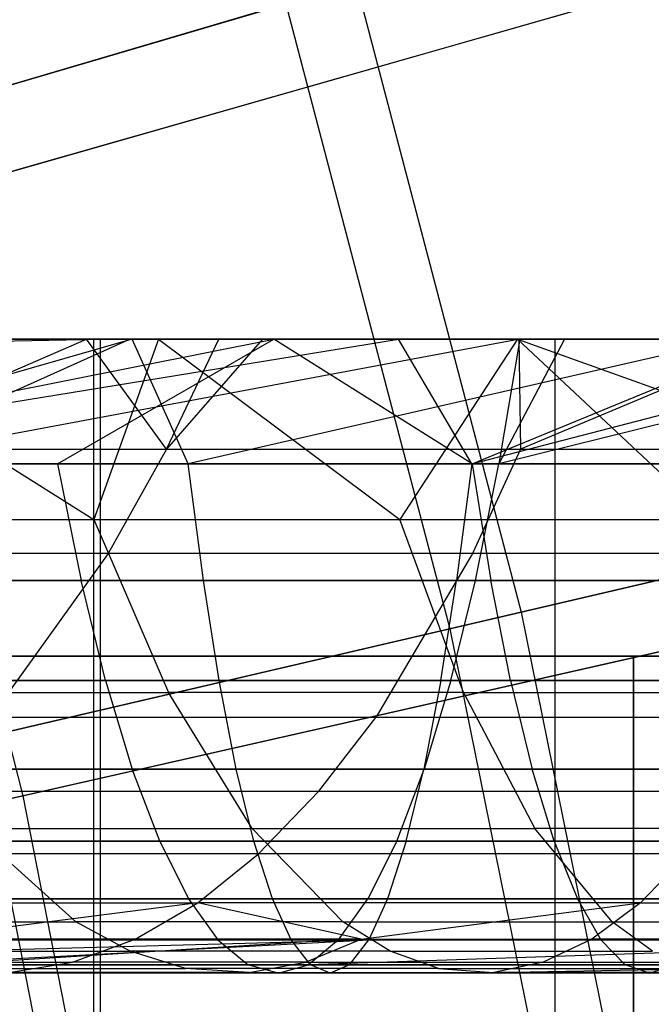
# Model space of a CAD drawing. Extents: x 0.1 to 12.1, y -6 to 6.
# Tile 293 of 334: x 9.4 to 9.6, y 0.7 to 1. Entities that reach past the tile are written whole.
import ezdxf

# ---------------------------------------------------------------- set-up
doc = ezdxf.new("R2010")
doc.units = 0
doc.header["$LTSCALE"] = 2.54
doc.layers.get('0').update_dxf_attribs({"linetype": 'CONTINUOUS'})

# ---------------------------------------------------------------- blocks, each defined once
blk = doc.blocks.new('DROPS_COLOR_B-11195_STL')
at = {"color": 0}
for p, q in [((9.26614, 0.94141, 12.35067), (9.50781, 1.01237, 12.14337)), ((9.26614, 0.94141, 12.35067), (9.50781, 1.01237, 12.14337)), ((9.50781, 1.01237, 12.14337), (9.55998, 0.81388, 12.14337)), ((9.50781, 1.01237, 12.14337), (9.55998, 0.81388, 12.14337)), ((9.48567, 1.00587, 3.2233), (9.24298, 0.93461, 3.01731)), ((9.48567, 1.00587, 3.2233), (9.24298, 0.93461, 3.01731)), ((9.48567, 1.00587, 3.2233), (9.5375, 0.80866, 3.2233)), ((9.48567, 1.00587, 3.2233), (9.5375, 0.80866, 3.2233)), ((9.42712, 0.89999, 61.90954), (9.06, 0.89999, 62.13956)), ((9.42712, 0.89999, 61.90954), (9.06, 0.89999, 62.13956)), ((9.06307, 0.89385, 51.74903), (9.42712, 0.89999, 51.97727)), ((9.06307, 0.89385, 51.74903), (9.42712, 0.89999, 51.97727)), ((9.42712, 0.89999, 51.97727), (9.06792, 0.89999, 51.75183)), ((9.42712, 0.89999, 51.97727), (9.06792, 0.89999, 51.75183)), ((9.43714, 0.89999, 58.2006), (9.24748, 0.89999, 58.17598)), ((9.43714, 0.89999, 58.2006), (9.24748, 0.89999, 58.17598)), ((9.42501, 0.9, 46.09711), (9.26216, 0.9, 46.33166)), ((9.26216, 0.9, 41.53744), (9.42501, 0.9, 41.77199)), ((9.26216, 0.9, 41.53744), (9.42501, 0.9, 41.77199)), ((9.42501, 0.9, 46.09711), (9.26216, 0.9, 46.33166)), ((9.27887, 0.86071, 57.31462), (9.52126, 0.89999, 57.30996)), ((9.27887, 0.86071, 57.31462), (9.52126, 0.89999, 57.30996)), ((9.28383, 0.86071, 56.316), (9.48181, 0.89999, 56.39084)), ((9.28383, 0.86071, 56.316), (9.48181, 0.89999, 56.39084)), ((9.43714, 0.89999, 58.2006), (9.29959, 0.86071, 58.14449)), ((9.43714, 0.89999, 58.2006), (9.29959, 0.86071, 58.14449)), ((9.48181, 0.89999, 56.39084), (9.32542, 0.89999, 56.36365)), ((9.48181, 0.89999, 56.39084), (9.32542, 0.89999, 56.36365)), ((9.44541, 0.89999, 54.54042), (9.33444, 0.89999, 54.5027)), ((9.33444, 0.89999, 54.5027), (9.42497, 0.8431, 54.47266)), ((9.33444, 0.89999, 54.5027), (9.42497, 0.8431, 54.47266)), ((9.44541, 0.89999, 54.54042), (9.33444, 0.89999, 54.5027)), ((9.34227, 0.86529, 53.54317), (9.42262, 0.89999, 53.55577)), ((9.34227, 0.86529, 53.54317), (9.42262, 0.89999, 53.55577)), ((9.34657, 0.89999, 57.28643), (9.52126, 0.89999, 57.30996)), ((9.34657, 0.89999, 57.28643), (9.52126, 0.89999, 57.30996)), ((9.55954, 0.89999, 55.49737), (9.34853, 0.86071, 55.49286)), ((9.55954, 0.89999, 55.49737), (9.34853, 0.86071, 55.49286)), ((9.43648, 0.89999, 55.47349), (9.34853, 0.86071, 55.49286)), ((9.43648, 0.89999, 55.47349), (9.34853, 0.86071, 55.49286)), ((9.34884, 0.89999, 53.50657), (9.42262, 0.89999, 53.55577)), ((9.34884, 0.89999, 53.50657), (9.42262, 0.89999, 53.55577)), ((9.35765, 0.89999, 55.45543), (9.43648, 0.89999, 55.47349)), ((9.35765, 0.89999, 55.45543), (9.43648, 0.89999, 55.47349)), ((9.41353, 0.86071, 56.34067), (9.48181, 0.89999, 56.39084)), ((9.41353, 0.86071, 56.34067), (9.48181, 0.89999, 56.39084)), ((9.42262, 0.89999, 53.55577), (9.46448, 0.89999, 53.58045)), ((9.44794, 0.86529, 53.60975), (9.42262, 0.89999, 53.55577)), ((9.44794, 0.86529, 53.60975), (9.42262, 0.89999, 53.55577)), ((9.42262, 0.89999, 53.55577), (9.46448, 0.89999, 53.58045)), ((9.44541, 0.89999, 54.54042), (9.42497, 0.8431, 54.47266)), ((9.44541, 0.89999, 54.54042), (9.42497, 0.8431, 54.47266)), ((9.42501, -0.9, 46.09711), (9.42501, 0.9, 46.09711)), ((9.57072, 0.9, 45.85155), (9.42501, 0.9, 46.09711)), ((9.42501, -0.9, 46.09711), (9.42501, 0.9, 46.09711)), ((9.42501, -0.9, 41.77199), (9.42501, 0.9, 41.77199)), ((9.42501, 0.9, 41.77199), (9.57072, 0.9, 42.01755)), ((9.42501, -0.9, 41.77199), (9.42501, 0.9, 41.77199)), ((9.42501, 0.9, 41.77199), (9.57072, 0.9, 42.01755)), ((9.57072, 0.9, 45.85155), (9.42501, 0.9, 46.09711)), ((9.77669, 0.89999, 52.23318), (9.42712, 0.89999, 51.97727)), ((9.42712, -0.90001, 51.97727), (9.42712, 0.89999, 51.97727)), ((9.42712, -0.90001, 51.97727), (9.42712, 0.89999, 51.97727)), ((9.77669, 0.89999, 52.23318), (9.42712, 0.89999, 51.97727)), ((9.42712, -0.90001, 61.90954), (9.42712, 0.89999, 61.90954)), ((9.77669, 0.89999, 61.65363), (9.42712, 0.89999, 61.90954)), ((9.42712, -0.90001, 61.90954), (9.42712, 0.89999, 61.90954)), ((9.77669, 0.89999, 61.65363), (9.42712, 0.89999, 61.90954)), ((9.43648, 0.89999, 55.47349), (9.55954, 0.89999, 55.49737)), ((9.43648, 0.89999, 55.47349), (9.55954, 0.89999, 55.49737)), ((9.62704, 0.89999, 58.21883), (9.43714, 0.89999, 58.2006)), ((9.62704, 0.89999, 58.21883), (9.43714, 0.89999, 58.2006)), ((9.45482, 0.86071, 58.16381), (9.43714, 0.89999, 58.2006)), ((9.45482, 0.86071, 58.16381), (9.43714, 0.89999, 58.2006)), ((9.55881, 0.89999, 54.57222), (9.44541, 0.89999, 54.54042)), ((9.44541, 0.89999, 54.54042), (9.52168, 0.8431, 54.50209)), ((9.44541, 0.89999, 54.54042), (9.52168, 0.8431, 54.50209)), ((9.55881, 0.89999, 54.57222), (9.44541, 0.89999, 54.54042)), ((9.44794, 0.86529, 53.60975), (9.46448, 0.89999, 53.58045)), ((9.47831, 0.89999, 53.58812), (9.44794, 0.86529, 53.60975)), ((9.47831, 0.89999, 53.58812), (9.44794, 0.86529, 53.60975)), ((9.44794, 0.86529, 53.60975), (9.46448, 0.89999, 53.58045)), ((9.62704, 0.89999, 58.21883), (9.45482, 0.86071, 58.16381)), ((9.62704, 0.89999, 58.21883), (9.45482, 0.86071, 58.16381)), ((9.46448, 0.89999, 53.58045), (9.47831, 0.89999, 53.58812)), ((9.46448, 0.89999, 53.58045), (9.47831, 0.89999, 53.58812)), ((9.47831, 0.89999, 53.58812), (9.55924, 0.89999, 53.62865)), ((9.47831, 0.89999, 53.58812), (9.55924, 0.89999, 53.62865)), ((9.63987, 0.89999, 56.41184), (9.48181, 0.89999, 56.39084)), ((9.54447, 0.86071, 56.36105), (9.48181, 0.89999, 56.39084)), ((9.63987, 0.89999, 56.41184), (9.48181, 0.89999, 56.39084)), ((9.54447, 0.86071, 56.36105), (9.48181, 0.89999, 56.39084)), ((9.52126, 0.89999, 57.30996), (9.69619, 0.89999, 57.32708)), ((9.54438, 0.86071, 57.35135), (9.52126, 0.89999, 57.30996)), ((9.54438, 0.86071, 57.35135), (9.52126, 0.89999, 57.30996)), ((9.52126, 0.89999, 57.30996), (9.69619, 0.89999, 57.32708)), ((9.55881, 0.89999, 54.57222), (9.52168, 0.8431, 54.50209)), ((9.55881, 0.89999, 54.57222), (9.52168, 0.8431, 54.50209)), ((9.54438, 0.86071, 57.35135), (9.69619, 0.89999, 57.32708)), ((9.54438, 0.86071, 57.35135), (9.69619, 0.89999, 57.32708)), ((9.54447, 0.86071, 56.36105), (9.63987, 0.89999, 56.41184)), ((9.54447, 0.86071, 56.36105), (9.63987, 0.89999, 56.41184)), ((9.71228, 0.89999, 55.51985), (9.55297, 0.86071, 55.53533)), ((9.57368, 0.89999, 55.49979), (9.55297, 0.86071, 55.53533)), ((9.71228, 0.89999, 55.51985), (9.55297, 0.86071, 55.53533)), ((9.57368, 0.89999, 55.49979), (9.55297, 0.86071, 55.53533)), ((9.55954, 0.89999, 55.49737), (9.55297, 0.86071, 55.53533)), ((9.55954, 0.89999, 55.49737), (9.55297, 0.86071, 55.53533)), ((9.67458, 0.89999, 54.59794), (9.55881, 0.89999, 54.57222)), ((9.55881, 0.89999, 54.57222), (9.6197, 0.8431, 54.52684)), ((9.55881, 0.89999, 54.57222), (9.6197, 0.8431, 54.52684)), ((9.55881, 0.89999, 54.57222), (9.7184, 0.8431, 54.54676)), ((9.67458, 0.89999, 54.59794), (9.55881, 0.89999, 54.57222)), ((9.55881, 0.89999, 54.57222), (9.7184, 0.8431, 54.54676)), ((9.55924, 0.89999, 53.62865), (9.6422, 0.89999, 53.66301)), ((9.55924, 0.89999, 53.62865), (9.6422, 0.89999, 53.66301)), ((9.55924, 0.89999, 53.62865), (9.55982, 0.86529, 53.66579)), ((9.55924, 0.89999, 53.62865), (9.55982, 0.86529, 53.66579)), ((9.55954, 0.89999, 55.49737), (9.57368, 0.89999, 55.49979)), ((9.55954, 0.89999, 55.49737), (9.57368, 0.89999, 55.49979)), ((9.6422, 0.89999, 53.66301), (9.55982, 0.86529, 53.66579)), ((9.6422, 0.89999, 53.66301), (9.55982, 0.86529, 53.66579)), ((9.57072, -0.9, 45.85155), (9.57072, 0.9, 45.85155)), ((9.69853, 0.9, 45.59621), (9.57072, 0.9, 45.85155)), ((9.57072, -0.9, 45.85155), (9.57072, 0.9, 45.85155)), ((9.57072, -0.9, 42.01755), (9.57072, 0.9, 42.01755)), ((9.57072, 0.9, 42.01755), (9.69853, 0.9, 42.27289)), ((9.57072, -0.9, 42.01755), (9.57072, 0.9, 42.01755)), ((9.57072, 0.9, 42.01755), (9.69853, 0.9, 42.27289)), ((9.69853, 0.9, 45.59621), (9.57072, 0.9, 45.85155)), ((9.57368, 0.89999, 55.49979), (9.71228, 0.89999, 55.51985)), ((9.57368, 0.89999, 55.49979), (9.71228, 0.89999, 55.51985)), ((9.55998, 0.81388, 12.14337), (9.79376, 0.86825, 11.92247)), ((9.55998, 0.81388, 12.14337), (9.79376, 0.86825, 11.92247)), ((9.34227, 0.86529, 53.54317), (9.44794, 0.86529, 53.60975)), ((9.34227, 0.86529, 53.54317), (9.44794, 0.86529, 53.60975)), ((9.44794, 0.86529, 53.60975), (9.42947, 0.83241, 53.64247)), ((9.44794, 0.86529, 53.60975), (9.42947, 0.83241, 53.64247)), ((9.44794, 0.86529, 53.60975), (9.55982, 0.86529, 53.66579)), ((9.44794, 0.86529, 53.60975), (9.55982, 0.86529, 53.66579)), ((9.55982, 0.86529, 53.66579), (9.54461, 0.83241, 53.70015)), ((9.55982, 0.86529, 53.66579), (9.54461, 0.83241, 53.70015)), ((9.55982, 0.86529, 53.66579), (9.67673, 0.86529, 53.71082)), ((9.55982, 0.86529, 53.66579), (9.67673, 0.86529, 53.71082)), ((9.7724, 0.86328, 3.44296), (9.5375, 0.80866, 3.2233)), ((9.7724, 0.86328, 3.44296), (9.5375, 0.80866, 3.2233)), ((9.27887, 0.86071, 57.31462), (9.54438, 0.86071, 57.35135)), ((9.27887, 0.86071, 57.31462), (9.54438, 0.86071, 57.35135)), ((9.41353, 0.86071, 56.34067), (9.28383, 0.86071, 56.316)), ((9.41353, 0.86071, 56.34067), (9.28383, 0.86071, 56.316)), ((9.45482, 0.86071, 58.16381), (9.29959, 0.86071, 58.14449)), ((9.45482, 0.86071, 58.16381), (9.29959, 0.86071, 58.14449)), ((9.55297, 0.86071, 55.53533), (9.34853, 0.86071, 55.49286)), ((9.55297, 0.86071, 55.53533), (9.34853, 0.86071, 55.49286)), ((9.54447, 0.86071, 56.36105), (9.41353, 0.86071, 56.34067)), ((9.41353, 0.86071, 56.34067), (9.42096, 0.82386, 56.29773)), ((9.54447, 0.86071, 56.36105), (9.41353, 0.86071, 56.34067)), ((9.41353, 0.86071, 56.34067), (9.42096, 0.82386, 56.29773)), ((9.73131, 0.86071, 58.18754), (9.45482, 0.86071, 58.16381)), ((9.73131, 0.86071, 58.18754), (9.45482, 0.86071, 58.16381)), ((9.4596, 0.82386, 58.12048), (9.45482, 0.86071, 58.16381)), ((9.4596, 0.82386, 58.12048), (9.45482, 0.86071, 58.16381)), ((9.54438, 0.86071, 57.35135), (9.5396, 0.82386, 57.39468)), ((9.54438, 0.86071, 57.35135), (9.5396, 0.82386, 57.39468)), ((9.54438, 0.86071, 57.35135), (9.78128, 0.86071, 57.37169)), ((9.54438, 0.86071, 57.35135), (9.78128, 0.86071, 57.37169)), ((9.67603, 0.86071, 56.37701), (9.54447, 0.86071, 56.36105)), ((9.54447, 0.86071, 56.36105), (9.55045, 0.82386, 56.31788)), ((9.67603, 0.86071, 56.37701), (9.54447, 0.86071, 56.36105)), ((9.54447, 0.86071, 56.36105), (9.55045, 0.82386, 56.31788)), ((9.54553, 0.82386, 55.57828), (9.55297, 0.86071, 55.53533)), ((9.54553, 0.82386, 55.57828), (9.55297, 0.86071, 55.53533)), ((9.55297, 0.86071, 55.53533), (9.76058, 0.86071, 55.56406)), ((9.55297, 0.86071, 55.53533), (9.76058, 0.86071, 55.56406)), ((9.32917, 0.8431, 54.4384), (9.42497, 0.8431, 54.47266)), ((9.32917, 0.8431, 54.4384), (9.42497, 0.8431, 54.47266)), ((9.42497, 0.8431, 54.47266), (9.44858, 0.7885, 54.40121)), ((9.42497, 0.8431, 54.47266), (9.44858, 0.7885, 54.40121)), ((9.42497, 0.8431, 54.47266), (9.52168, 0.8431, 54.50209)), ((9.42497, 0.8431, 54.47266), (9.52168, 0.8431, 54.50209)), ((9.54181, 0.7885, 54.42958), (9.52168, 0.8431, 54.50209)), ((9.52168, 0.8431, 54.50209), (9.6197, 0.8431, 54.52684)), ((9.54181, 0.7885, 54.42958), (9.52168, 0.8431, 54.50209)), ((9.52168, 0.8431, 54.50209), (9.6197, 0.8431, 54.52684)), ((9.42947, 0.83241, 53.64247), (9.3207, 0.83241, 53.57396)), ((9.42947, 0.83241, 53.64247), (9.3207, 0.83241, 53.57396)), ((9.42947, 0.83241, 53.64247), (9.39237, 0.78067, 53.7082)), ((9.42947, 0.83241, 53.64247), (9.39237, 0.78067, 53.7082)), ((9.54461, 0.83241, 53.70015), (9.42947, 0.83241, 53.64247)), ((9.54461, 0.83241, 53.70015), (9.42947, 0.83241, 53.64247)), ((9.54461, 0.83241, 53.70015), (9.51407, 0.78067, 53.76917)), ((9.54461, 0.83241, 53.70015), (9.51407, 0.78067, 53.76917)), ((9.66494, 0.83241, 53.7465), (9.54461, 0.83241, 53.70015)), ((9.66494, 0.83241, 53.7465), (9.54461, 0.83241, 53.70015)), ((9.5396, 0.82386, 57.39468), (9.27172, 0.82386, 57.35762)), ((9.5396, 0.82386, 57.39468), (9.27172, 0.82386, 57.35762)), ((9.29271, 0.82386, 56.27332), (9.42096, 0.82386, 56.29773)), ((9.29271, 0.82386, 56.27332), (9.42096, 0.82386, 56.29773)), ((9.4596, 0.82386, 58.12048), (9.30555, 0.82386, 58.10131)), ((9.4596, 0.82386, 58.12048), (9.30555, 0.82386, 58.10131)), ((9.33821, 0.82386, 55.53521), (9.54553, 0.82386, 55.57828)), ((9.33821, 0.82386, 55.53521), (9.54553, 0.82386, 55.57828)), ((9.42871, 0.79227, 56.25301), (9.42096, 0.82386, 56.29773)), ((9.42096, 0.82386, 56.29773), (9.55045, 0.82386, 56.31788)), ((9.42871, 0.79227, 56.25301), (9.42096, 0.82386, 56.29773)), ((9.42096, 0.82386, 56.29773), (9.55045, 0.82386, 56.31788)), ((9.73397, 0.82386, 58.14402), (9.4596, 0.82386, 58.12048)), ((9.73397, 0.82386, 58.14402), (9.4596, 0.82386, 58.12048)), ((9.46457, 0.79227, 58.07537), (9.4596, 0.82386, 58.12048)), ((9.46457, 0.79227, 58.07537), (9.4596, 0.82386, 58.12048)), ((9.53463, 0.79227, 57.43979), (9.5396, 0.82386, 57.39468)), ((9.53463, 0.79227, 57.43979), (9.5396, 0.82386, 57.39468)), ((9.53779, 0.79227, 55.623), (9.54553, 0.82386, 55.57828)), ((9.53779, 0.79227, 55.623), (9.54553, 0.82386, 55.57828)), ((9.77861, 0.82386, 57.41519), (9.5396, 0.82386, 57.39468)), ((9.77861, 0.82386, 57.41519), (9.5396, 0.82386, 57.39468)), ((9.54553, 0.82386, 55.57828), (9.75607, 0.82386, 55.60742)), ((9.54553, 0.82386, 55.57828), (9.75607, 0.82386, 55.60742)), ((9.55667, 0.79227, 56.27292), (9.55045, 0.82386, 56.31788)), ((9.55045, 0.82386, 56.31788), (9.68054, 0.82386, 56.33365)), ((9.55667, 0.79227, 56.27292), (9.55045, 0.82386, 56.31788)), ((9.55045, 0.82386, 56.31788), (9.68054, 0.82386, 56.33365)), ((9.31466, 0.75684, 12.35067), (9.55998, 0.81388, 12.14337)), ((9.31466, 0.75684, 12.35067), (9.55998, 0.81388, 12.14337)), ((9.55998, 0.81388, 12.14337), (9.60073, 0.61275, 12.14337)), ((9.55998, 0.81388, 12.14337), (9.60073, 0.61275, 12.14337)), ((9.5375, 0.80866, 3.2233), (9.29114, 0.75137, 3.01731)), ((9.5375, 0.80866, 3.2233), (9.29114, 0.75137, 3.01731)), ((9.5375, 0.80866, 3.2233), (9.578, 0.60881, 3.2233)), ((9.5375, 0.80866, 3.2233), (9.578, 0.60881, 3.2233)), ((9.59553, 0.8, 35.47242), (9.27394, 0.8, 35.76711)), ((9.27394, 0.8, 18.10666), (9.59553, 0.8, 18.40135)), ((9.59553, 0.8, 35.47242), (9.27394, 0.8, 35.76711)), ((9.27394, 0.8, 18.10666), (9.59553, 0.8, 18.40135)), ((9.59553, 0, 35.47242), (9.59553, 0.8, 35.47242)), ((9.89022, 0.8, 35.15082), (9.59553, 0.8, 35.47242)), ((9.59553, 0, 35.47242), (9.59553, 0.8, 35.47242)), ((9.59553, 0.8, 18.40135), (9.59553, 0, 18.40135)), ((9.59553, 0.8, 18.40135), (9.89022, 0.8, 18.72294)), ((9.59553, 0.8, 18.40135), (9.59553, 0, 18.40135)), ((9.89022, 0.8, 35.15082), (9.59553, 0.8, 35.47242)), ((9.59553, 0.8, 18.40135), (9.89022, 0.8, 18.72294)), ((9.26429, 0.79227, 57.40239), (9.53463, 0.79227, 57.43979)), ((9.26429, 0.79227, 57.40239), (9.53463, 0.79227, 57.43979)), ((9.42871, 0.79227, 56.25301), (9.30196, 0.79227, 56.22889)), ((9.42871, 0.79227, 56.25301), (9.30196, 0.79227, 56.22889)), ((9.46457, 0.79227, 58.07537), (9.31175, 0.79227, 58.05635)), ((9.46457, 0.79227, 58.07537), (9.31175, 0.79227, 58.05635)), ((9.53779, 0.79227, 55.623), (9.32747, 0.79227, 55.5793)), ((9.53779, 0.79227, 55.623), (9.32747, 0.79227, 55.5793)), ((9.55667, 0.79227, 56.27292), (9.42871, 0.79227, 56.25301)), ((9.42871, 0.79227, 56.25301), (9.43714, 0.76431, 56.20429)), ((9.55667, 0.79227, 56.27292), (9.42871, 0.79227, 56.25301)), ((9.42871, 0.79227, 56.25301), (9.43714, 0.76431, 56.20429)), ((9.73674, 0.79227, 58.09872), (9.46457, 0.79227, 58.07537)), ((9.73674, 0.79227, 58.09872), (9.46457, 0.79227, 58.07537)), ((9.46999, 0.76431, 58.02621), (9.46457, 0.79227, 58.07537)), ((9.46999, 0.76431, 58.02621), (9.46457, 0.79227, 58.07537)), ((9.53463, 0.79227, 57.43979), (9.52921, 0.76431, 57.48895)), ((9.53463, 0.79227, 57.43979), (9.52921, 0.76431, 57.48895)), ((9.53779, 0.79227, 55.623), (9.52935, 0.76431, 55.67172)), ((9.53779, 0.79227, 55.623), (9.52935, 0.76431, 55.67172)), ((9.53463, 0.79227, 57.43979), (9.77584, 0.79227, 57.46049)), ((9.53463, 0.79227, 57.43979), (9.77584, 0.79227, 57.46049)), ((9.75137, 0.79227, 55.65256), (9.53779, 0.79227, 55.623)), ((9.75137, 0.79227, 55.65256), (9.53779, 0.79227, 55.623)), ((9.68523, 0.79227, 56.28852), (9.55667, 0.79227, 56.27292)), ((9.55667, 0.79227, 56.27292), (9.56345, 0.76431, 56.22394)), ((9.68523, 0.79227, 56.28852), (9.55667, 0.79227, 56.27292)), ((9.55667, 0.79227, 56.27292), (9.56345, 0.76431, 56.22394)), ((9.35623, 0.7885, 54.36818), (9.44858, 0.7885, 54.40121)), ((9.35623, 0.7885, 54.36818), (9.44858, 0.7885, 54.40121)), ((9.47498, 0.74562, 54.32132), (9.44858, 0.7885, 54.40121)), ((9.54181, 0.7885, 54.42958), (9.44858, 0.7885, 54.40121)), ((9.47498, 0.74562, 54.32132), (9.44858, 0.7885, 54.40121)), ((9.54181, 0.7885, 54.42958), (9.44858, 0.7885, 54.40121)), ((9.54181, 0.7885, 54.42958), (9.56432, 0.74562, 54.3485)), ((9.54181, 0.7885, 54.42958), (9.56432, 0.74562, 54.3485)), ((9.54181, 0.7885, 54.42958), (9.63629, 0.7885, 54.45344)), ((9.54181, 0.7885, 54.42958), (9.63629, 0.7885, 54.45344)), ((9.51407, 0.78067, 53.76917), (9.39237, 0.78067, 53.7082)), ((9.51407, 0.78067, 53.76917), (9.39237, 0.78067, 53.7082)), ((9.4961, 0.75739, 53.80978), (9.51407, 0.78067, 53.76917)), ((9.4961, 0.75739, 53.80978), (9.51407, 0.78067, 53.76917)), ((9.64126, 0.78067, 53.81816), (9.51407, 0.78067, 53.76917)), ((9.64126, 0.78067, 53.81816), (9.51407, 0.78067, 53.76917)), ((9.52921, 0.76431, 57.48895), (9.25618, 0.76431, 57.45117)), ((9.52921, 0.76431, 57.48895), (9.25618, 0.76431, 57.45117)), ((9.31204, 0.76431, 56.18049), (9.43714, 0.76431, 56.20429)), ((9.31204, 0.76431, 56.18049), (9.43714, 0.76431, 56.20429)), ((9.31576, 0.76431, 55.62734), (9.52935, 0.76431, 55.67172)), ((9.31576, 0.76431, 55.62734), (9.52935, 0.76431, 55.67172)), ((9.46999, 0.76431, 58.02621), (9.31852, 0.76431, 58.00737)), ((9.46999, 0.76431, 58.02621), (9.31852, 0.76431, 58.00737)), ((9.44579, 0.74161, 56.15433), (9.43714, 0.76431, 56.20429)), ((9.43714, 0.76431, 56.20429), (9.56345, 0.76431, 56.22394)), ((9.44579, 0.74161, 56.15433), (9.43714, 0.76431, 56.20429)), ((9.43714, 0.76431, 56.20429), (9.56345, 0.76431, 56.22394)), ((9.73977, 0.76431, 58.04937), (9.46999, 0.76431, 58.02621)), ((9.73977, 0.76431, 58.04937), (9.46999, 0.76431, 58.02621)), ((9.47554, 0.74161, 57.97582), (9.46999, 0.76431, 58.02621)), ((9.47554, 0.74161, 57.97582), (9.46999, 0.76431, 58.02621)), ((9.5207, 0.74161, 55.72167), (9.52935, 0.76431, 55.67172)), ((9.5207, 0.74161, 55.72167), (9.52935, 0.76431, 55.67172)), ((9.52366, 0.74161, 57.53934), (9.52921, 0.76431, 57.48895)), ((9.52366, 0.74161, 57.53934), (9.52921, 0.76431, 57.48895)), ((9.77281, 0.76431, 57.50985), (9.52921, 0.76431, 57.48895)), ((9.77281, 0.76431, 57.50985), (9.52921, 0.76431, 57.48895)), ((9.52935, 0.76431, 55.67172), (9.74626, 0.76431, 55.70174)), ((9.52935, 0.76431, 55.67172), (9.74626, 0.76431, 55.70174)), ((9.5704, 0.74161, 56.17372), (9.56345, 0.76431, 56.22394)), ((9.56345, 0.76431, 56.22394), (9.69035, 0.76431, 56.23934)), ((9.5704, 0.74161, 56.17372), (9.56345, 0.76431, 56.22394)), ((9.56345, 0.76431, 56.22394), (9.69035, 0.76431, 56.23934)), ((9.37053, 0.75739, 53.74688), (9.4961, 0.75739, 53.80978)), ((9.37053, 0.75739, 53.74688), (9.4961, 0.75739, 53.80978)), ((9.4961, 0.75739, 53.80978), (9.47704, 0.73756, 53.85285)), ((9.4961, 0.75739, 53.80978), (9.47704, 0.73756, 53.85285)), ((9.4961, 0.75739, 53.80978), (9.62732, 0.75739, 53.86032)), ((9.4961, 0.75739, 53.80978), (9.62732, 0.75739, 53.86032)), ((9.38649, 0.74562, 54.28967), (9.47498, 0.74562, 54.32132)), ((9.38649, 0.74562, 54.28967), (9.41933, 0.71612, 54.20446)), ((9.38649, 0.74562, 54.28967), (9.47498, 0.74562, 54.32132)), ((9.38649, 0.74562, 54.28967), (9.41933, 0.71612, 54.20446)), ((9.50363, 0.71612, 54.23462), (9.47498, 0.74562, 54.32132)), ((9.47498, 0.74562, 54.32132), (9.56432, 0.74562, 54.3485)), ((9.47498, 0.74562, 54.32132), (9.56432, 0.74562, 54.3485)), ((9.50363, 0.71612, 54.23462), (9.47498, 0.74562, 54.32132)), ((9.58874, 0.71612, 54.26052), (9.56432, 0.74562, 54.3485)), ((9.65485, 0.74562, 54.37137), (9.56432, 0.74562, 54.3485)), ((9.58874, 0.71612, 54.26052), (9.56432, 0.74562, 54.3485)), ((9.65485, 0.74562, 54.37137), (9.56432, 0.74562, 54.3485)), ((9.24788, 0.74161, 57.50119), (9.52366, 0.74161, 57.53934)), ((9.24788, 0.74161, 57.50119), (9.52366, 0.74161, 57.53934)), ((9.5207, 0.74161, 55.72167), (9.30376, 0.74161, 55.67661)), ((9.5207, 0.74161, 55.72167), (9.30376, 0.74161, 55.67661)), ((9.44579, 0.74161, 56.15433), (9.32237, 0.74161, 56.13085)), ((9.44579, 0.74161, 56.15433), (9.32237, 0.74161, 56.13085)), ((9.47554, 0.74161, 57.97582), (9.32545, 0.74161, 57.95715)), ((9.47554, 0.74161, 57.97582), (9.32545, 0.74161, 57.95715)), ((9.5704, 0.74161, 56.17372), (9.44579, 0.74161, 56.15433)), ((9.44579, 0.74161, 56.15433), (9.45493, 0.72342, 56.10158)), ((9.5704, 0.74161, 56.17372), (9.44579, 0.74161, 56.15433)), ((9.44579, 0.74161, 56.15433), (9.45493, 0.72342, 56.10158)), ((9.74287, 0.74161, 57.99875), (9.47554, 0.74161, 57.97582)), ((9.74287, 0.74161, 57.99875), (9.47554, 0.74161, 57.97582)), ((9.48141, 0.72342, 57.9226), (9.47554, 0.74161, 57.97582)), ((9.48141, 0.72342, 57.9226), (9.47554, 0.74161, 57.97582)), ((9.5207, 0.74161, 55.72167), (9.51157, 0.72342, 55.77443)), ((9.5207, 0.74161, 55.72167), (9.51157, 0.72342, 55.77443)), ((9.52366, 0.74161, 57.53934), (9.51779, 0.72342, 57.59257)), ((9.52366, 0.74161, 57.53934), (9.51779, 0.72342, 57.59257)), ((9.74101, 0.74161, 55.75217), (9.5207, 0.74161, 55.72167)), ((9.74101, 0.74161, 55.75217), (9.5207, 0.74161, 55.72167)), ((9.52366, 0.74161, 57.53934), (9.76971, 0.74161, 57.56046)), ((9.52366, 0.74161, 57.53934), (9.76971, 0.74161, 57.56046)), ((9.69559, 0.74161, 56.1889), (9.5704, 0.74161, 56.17372)), ((9.5704, 0.74161, 56.17372), (9.57774, 0.72342, 56.12069)), ((9.69559, 0.74161, 56.1889), (9.5704, 0.74161, 56.17372)), ((9.5704, 0.74161, 56.17372), (9.57774, 0.72342, 56.12069)), ((9.47704, 0.73756, 53.85285), (9.34738, 0.73756, 53.7879)), ((9.47704, 0.73756, 53.85285), (9.34738, 0.73756, 53.7879)), ((9.45786, 0.72216, 53.89619), (9.47704, 0.73756, 53.85285)), ((9.45786, 0.72216, 53.89619), (9.47704, 0.73756, 53.85285)), ((9.61255, 0.73756, 53.90504), (9.47704, 0.73756, 53.85285)), ((9.61255, 0.73756, 53.90504), (9.47704, 0.73756, 53.85285)), ((9.61255, 0.73756, 53.90504), (9.59768, 0.72216, 53.95004)), ((9.61255, 0.73756, 53.90504), (9.59768, 0.72216, 53.95004)), ((9.51779, 0.72342, 57.59257), (9.2391, 0.72342, 57.554)), ((9.51779, 0.72342, 57.59257), (9.2391, 0.72342, 57.554)), ((9.29108, 0.72342, 55.72862), (9.51157, 0.72342, 55.77443)), ((9.29108, 0.72342, 55.72862), (9.51157, 0.72342, 55.77443)), ((9.32408, 0.72216, 53.82917), (9.45786, 0.72216, 53.89619)), ((9.32408, 0.72216, 53.82917), (9.45786, 0.72216, 53.89619)), ((9.48141, 0.72342, 57.9226), (9.33277, 0.72342, 57.90411)), ((9.48141, 0.72342, 57.9226), (9.33277, 0.72342, 57.90411)), ((9.33328, 0.72342, 56.07843), (9.45493, 0.72342, 56.10158)), ((9.33328, 0.72342, 56.07843), (9.45493, 0.72342, 56.10158)), ((9.45786, 0.72216, 53.89619), (9.36814, 0.71063, 53.90817)), ((9.45786, 0.72216, 53.89619), (9.36814, 0.71063, 53.90817)), ((9.43801, 0.71063, 53.94106), (9.45786, 0.72216, 53.89619)), ((9.43801, 0.71063, 53.94106), (9.45786, 0.72216, 53.89619)), ((9.45493, 0.72342, 56.10158), (9.46419, 0.71049, 56.04809)), ((9.45493, 0.72342, 56.10158), (9.57774, 0.72342, 56.12069)), ((9.45493, 0.72342, 56.10158), (9.46419, 0.71049, 56.04809)), ((9.45493, 0.72342, 56.10158), (9.57774, 0.72342, 56.12069)), ((9.50947, 0.71063, 53.97059), (9.45786, 0.72216, 53.89619)), ((9.50947, 0.71063, 53.97059), (9.45786, 0.72216, 53.89619)), ((9.59768, 0.72216, 53.95004), (9.45786, 0.72216, 53.89619)), ((9.59768, 0.72216, 53.95004), (9.45786, 0.72216, 53.89619)), ((9.74614, 0.72342, 57.94532), (9.48141, 0.72342, 57.9226)), ((9.74614, 0.72342, 57.94532), (9.48141, 0.72342, 57.9226)), ((9.48736, 0.71049, 57.86864), (9.48141, 0.72342, 57.9226)), ((9.48736, 0.71049, 57.86864), (9.48141, 0.72342, 57.9226)), ((9.50231, 0.71049, 55.82792), (9.51157, 0.72342, 55.77443)), ((9.50231, 0.71049, 55.82792), (9.51157, 0.72342, 55.77443)), ((9.50947, 0.71063, 53.97059), (9.59768, 0.72216, 53.95004)), ((9.50947, 0.71063, 53.97059), (9.59768, 0.72216, 53.95004)), ((9.51157, 0.72342, 55.77443), (9.73548, 0.72342, 55.80542)), ((9.51157, 0.72342, 55.77443), (9.73548, 0.72342, 55.80542)), ((9.51779, 0.72342, 57.59257), (9.51184, 0.71049, 57.64652)), ((9.51779, 0.72342, 57.59257), (9.51184, 0.71049, 57.64652)), ((9.76644, 0.72342, 57.6139), (9.51779, 0.72342, 57.59257)), ((9.76644, 0.72342, 57.6139), (9.51779, 0.72342, 57.59257)), ((9.57774, 0.72342, 56.12069), (9.58518, 0.71049, 56.06692)), ((9.57774, 0.72342, 56.12069), (9.70113, 0.72342, 56.13566)), ((9.57774, 0.72342, 56.12069), (9.58518, 0.71049, 56.06692)), ((9.57774, 0.72342, 56.12069), (9.70113, 0.72342, 56.13566)), ((9.59768, 0.72216, 53.95004), (9.58228, 0.71063, 53.99663)), ((9.59768, 0.72216, 53.95004), (9.58228, 0.71063, 53.99663)), ((9.59768, 0.72216, 53.95004), (9.74109, 0.72216, 53.98994)), ((9.59768, 0.72216, 53.95004), (9.74109, 0.72216, 53.98994)), ((9.33658, 0.71612, 54.17028), (9.41933, 0.71612, 54.20446)), ((9.33658, 0.71612, 54.17028), (9.41933, 0.71612, 54.20446)), ((9.50363, 0.71612, 54.23462), (9.41933, 0.71612, 54.20446)), ((9.50363, 0.71612, 54.23462), (9.41933, 0.71612, 54.20446)), ((9.43648, 0.70685, 54.15995), (9.41933, 0.71612, 54.20446)), ((9.43648, 0.70685, 54.15995), (9.41933, 0.71612, 54.20446)), ((9.50363, 0.71612, 54.23462), (9.58874, 0.71612, 54.26052)), ((9.5186, 0.70685, 54.18932), (9.50363, 0.71612, 54.23462)), ((9.50363, 0.71612, 54.23462), (9.58874, 0.71612, 54.26052)), ((9.5186, 0.70685, 54.18932), (9.50363, 0.71612, 54.23462)), ((9.6015, 0.70685, 54.21455), (9.58874, 0.71612, 54.26052)), ((9.58874, 0.71612, 54.26052), (9.67499, 0.71612, 54.28229)), ((9.58874, 0.71612, 54.26052), (9.67499, 0.71612, 54.28229)), ((9.6015, 0.70685, 54.21455), (9.58874, 0.71612, 54.26052)), ((9.22107, 0.70261, 57.66255), (9.51184, 0.71049, 57.64652)), ((9.22107, 0.70261, 57.66255), (9.51184, 0.71049, 57.64652)), ((9.23021, 0.71049, 57.60756), (9.51184, 0.71049, 57.64652)), ((9.23021, 0.71049, 57.60756), (9.51184, 0.71049, 57.64652)), ((9.50231, 0.71049, 55.82792), (9.27823, 0.71049, 55.78136)), ((9.50231, 0.71049, 55.82792), (9.27823, 0.71049, 55.78136)), ((9.48736, 0.71049, 57.86864), (9.3402, 0.71049, 57.85033)), ((9.48736, 0.71049, 57.86864), (9.3402, 0.71049, 57.85033)), ((9.46419, 0.71049, 56.04809), (9.34434, 0.71049, 56.02529)), ((9.46419, 0.71049, 56.04809), (9.34434, 0.71049, 56.02529)), ((9.36314, 0.70261, 57.68419), (9.51184, 0.71049, 57.64652)), ((9.36314, 0.70261, 57.68419), (9.51184, 0.71049, 57.64652)), ((9.43801, 0.71063, 53.94106), (9.36814, 0.71063, 53.90817)), ((9.43801, 0.71063, 53.94106), (9.36814, 0.71063, 53.90817)), ((9.50231, 0.71049, 55.82792), (9.37852, 0.70261, 55.8611)), ((9.50231, 0.71049, 55.82792), (9.37852, 0.70261, 55.8611)), ((9.4182, 0.70337, 53.98582), (9.43801, 0.71063, 53.94106)), ((9.4182, 0.70337, 53.98582), (9.43801, 0.71063, 53.94106)), ((9.50947, 0.71063, 53.97059), (9.43801, 0.71063, 53.94106)), ((9.50947, 0.71063, 53.97059), (9.43801, 0.71063, 53.94106)), ((9.58518, 0.71049, 56.06692), (9.46419, 0.71049, 56.04809)), ((9.46419, 0.71049, 56.04809), (9.4737, 0.70261, 55.99317)), ((9.58518, 0.71049, 56.06692), (9.46419, 0.71049, 56.04809)), ((9.46419, 0.71049, 56.04809), (9.4737, 0.70261, 55.99317)), ((9.74946, 0.71049, 57.89113), (9.48736, 0.71049, 57.86864)), ((9.74946, 0.71049, 57.89113), (9.48736, 0.71049, 57.86864)), ((9.49347, 0.70261, 57.81323), (9.48736, 0.71049, 57.86864)), ((9.49347, 0.70261, 57.81323), (9.48736, 0.71049, 57.86864)), ((9.49187, 0.70337, 54.01625), (9.50947, 0.71063, 53.97059)), ((9.49187, 0.70337, 54.01625), (9.50947, 0.71063, 53.97059)), ((9.72986, 0.71049, 55.85941), (9.4928, 0.70261, 55.88284)), ((9.72986, 0.71049, 55.85941), (9.4928, 0.70261, 55.88284)), ((9.50231, 0.71049, 55.82792), (9.4928, 0.70261, 55.88284)), ((9.50231, 0.71049, 55.82792), (9.4928, 0.70261, 55.88284)), ((9.72986, 0.71049, 55.85941), (9.50231, 0.71049, 55.82792)), ((9.72986, 0.71049, 55.85941), (9.50231, 0.71049, 55.82792)), ((9.50574, 0.70261, 57.70193), (9.51184, 0.71049, 57.64652)), ((9.50574, 0.70261, 57.70193), (9.51184, 0.71049, 57.64652)), ((9.50947, 0.71063, 53.97059), (9.58228, 0.71063, 53.99663)), ((9.50947, 0.71063, 53.97059), (9.58228, 0.71063, 53.99663)), ((9.51184, 0.71049, 57.64652), (9.76312, 0.71049, 57.66808)), ((9.51184, 0.71049, 57.64652), (9.76312, 0.71049, 57.66808)), ((9.58228, 0.71063, 53.99663), (9.56692, 0.70337, 54.0431)), ((9.58228, 0.71063, 53.99663), (9.56692, 0.70337, 54.0431)), ((9.73026, 0.71063, 54.03781), (9.58228, 0.71063, 53.99663)), ((9.73026, 0.71063, 54.03781), (9.58228, 0.71063, 53.99663)), ((9.70675, 0.71049, 56.08167), (9.58518, 0.71049, 56.06692)), ((9.58518, 0.71049, 56.06692), (9.59283, 0.70261, 56.01171)), ((9.70675, 0.71049, 56.08167), (9.58518, 0.71049, 56.06692)), ((9.58518, 0.71049, 56.06692), (9.59283, 0.70261, 56.01171)), ((9.35588, 0.70685, 54.12666), (9.43648, 0.70685, 54.15995)), ((9.35588, 0.70685, 54.12666), (9.43648, 0.70685, 54.15995)), ((9.5186, 0.70685, 54.18932), (9.43648, 0.70685, 54.15995)), ((9.5186, 0.70685, 54.18932), (9.43648, 0.70685, 54.15995)), ((9.45396, 0.70145, 54.11462), (9.43648, 0.70685, 54.15995)), ((9.45396, 0.70145, 54.11462), (9.43648, 0.70685, 54.15995)), ((9.53385, 0.70145, 54.14319), (9.5186, 0.70685, 54.18932)), ((9.5186, 0.70685, 54.18932), (9.6015, 0.70685, 54.21455)), ((9.5186, 0.70685, 54.18932), (9.6015, 0.70685, 54.21455)), ((9.53385, 0.70145, 54.14319), (9.5186, 0.70685, 54.18932)), ((9.34618, 0.70337, 53.9519), (9.4182, 0.70337, 53.98582)), ((9.34618, 0.70337, 53.9519), (9.4182, 0.70337, 53.98582)), ((9.49347, 0.70261, 57.81323), (9.34782, 0.70261, 57.79512)), ((9.49347, 0.70261, 57.81323), (9.34782, 0.70261, 57.79512)), ((9.3557, 0.70261, 55.97072), (9.4737, 0.70261, 55.99317)), ((9.3557, 0.70261, 55.97072), (9.4737, 0.70261, 55.99317)), ((9.50574, 0.70261, 57.70193), (9.36314, 0.70261, 57.68419)), ((9.50574, 0.70261, 57.70193), (9.36314, 0.70261, 57.68419)), ((9.37852, 0.70261, 55.8611), (9.4928, 0.70261, 55.88284)), ((9.37852, 0.70261, 55.8611), (9.4928, 0.70261, 55.88284)), ((9.39814, 0.70015, 54.03116), (9.4182, 0.70337, 53.98582)), ((9.39814, 0.70015, 54.03116), (9.4182, 0.70337, 53.98582)), ((9.49187, 0.70337, 54.01625), (9.4182, 0.70337, 53.98582)), ((9.49187, 0.70337, 54.01625), (9.4182, 0.70337, 53.98582)), ((9.48325, 0.69999, 55.938), (9.4737, 0.70261, 55.99317)), ((9.4737, 0.70261, 55.99317), (9.59283, 0.70261, 56.01171)), ((9.48325, 0.69999, 55.938), (9.4737, 0.70261, 55.99317)), ((9.4737, 0.70261, 55.99317), (9.59283, 0.70261, 56.01171)), ((9.47404, 0.70015, 54.06252), (9.49187, 0.70337, 54.01625)), ((9.47404, 0.70015, 54.06252), (9.49187, 0.70337, 54.01625)), ((9.48325, 0.69999, 55.938), (9.4928, 0.70261, 55.88284)), ((9.48325, 0.69999, 55.938), (9.4928, 0.70261, 55.88284)), ((9.49187, 0.70337, 54.01625), (9.56692, 0.70337, 54.0431)), ((9.49187, 0.70337, 54.01625), (9.56692, 0.70337, 54.0431)), ((9.4928, 0.70261, 55.88284), (9.60818, 0.70261, 55.90079)), ((9.4928, 0.70261, 55.88284), (9.60818, 0.70261, 55.90079)), ((9.75287, 0.70261, 57.83549), (9.49347, 0.70261, 57.81323)), ((9.75287, 0.70261, 57.83549), (9.49347, 0.70261, 57.81323)), ((9.4996, 0.69999, 57.75758), (9.49347, 0.70261, 57.81323)), ((9.4996, 0.69999, 57.75758), (9.49347, 0.70261, 57.81323)), ((9.50574, 0.70261, 57.70193), (9.4996, 0.69999, 57.75758)), ((9.50574, 0.70261, 57.70193), (9.4996, 0.69999, 57.75758)), ((9.75971, 0.70261, 57.72372), (9.50574, 0.70261, 57.70193)), ((9.75971, 0.70261, 57.72372), (9.50574, 0.70261, 57.70193)), ((9.56692, 0.70337, 54.0431), (9.55136, 0.70015, 54.09018)), ((9.55136, 0.70015, 54.09018), (9.71947, 0.70337, 54.08554)), ((9.55136, 0.70015, 54.09018), (9.71947, 0.70337, 54.08554)), ((9.56692, 0.70337, 54.0431), (9.55136, 0.70015, 54.09018)), ((9.56692, 0.70337, 54.0431), (9.71947, 0.70337, 54.08554)), ((9.56692, 0.70337, 54.0431), (9.71947, 0.70337, 54.08554)), ((9.6005, 0.69999, 55.95625), (9.59283, 0.70261, 56.01171)), ((9.59283, 0.70261, 56.01171), (9.71251, 0.70261, 56.02622)), ((9.6005, 0.69999, 55.95625), (9.59283, 0.70261, 56.01171)), ((9.59283, 0.70261, 56.01171), (9.71251, 0.70261, 56.02622)), ((9.6005, 0.69999, 55.95625), (9.60818, 0.70261, 55.90079)), ((9.6005, 0.69999, 55.95625), (9.60818, 0.70261, 55.90079)), ((9.4996, 0.69999, 57.75758), (9.35548, 0.69999, 57.73965)), ((9.4996, 0.69999, 57.75758), (9.35548, 0.69999, 57.73965)), ((9.48325, 0.69999, 55.938), (9.36711, 0.69999, 55.91591)), ((9.48325, 0.69999, 55.938), (9.36711, 0.69999, 55.91591)), ((9.37554, 0.70145, 54.08222), (9.45396, 0.70145, 54.11462)), ((9.37554, 0.70145, 54.08222), (9.45396, 0.70145, 54.11462)), ((9.47404, 0.70015, 54.06252), (9.39814, 0.70015, 54.03116)), ((9.47404, 0.70015, 54.06252), (9.39814, 0.70015, 54.03116)), ((9.47404, 0.70015, 54.06252), (9.45396, 0.70145, 54.11462)), ((9.53385, 0.70145, 54.14319), (9.45396, 0.70145, 54.11462)), ((9.47404, 0.70015, 54.06252), (9.45396, 0.70145, 54.11462)), ((9.53385, 0.70145, 54.14319), (9.45396, 0.70145, 54.11462)), ((9.47404, 0.70015, 54.06252), (9.55136, 0.70015, 54.09018)), ((9.47404, 0.70015, 54.06252), (9.55136, 0.70015, 54.09018)), ((9.6005, 0.69999, 55.95625), (9.48325, 0.69999, 55.938)), ((9.6005, 0.69999, 55.95625), (9.48325, 0.69999, 55.938)), ((9.75629, 0.69999, 57.77961), (9.4996, 0.69999, 57.75758)), ((9.75629, 0.69999, 57.77961), (9.4996, 0.69999, 57.75758)), ((9.53385, 0.70145, 54.14319), (9.55136, 0.70015, 54.09018)), ((9.53385, 0.70145, 54.14319), (9.61449, 0.70145, 54.16773)), ((9.53385, 0.70145, 54.14319), (9.61449, 0.70145, 54.16773)), ((9.53385, 0.70145, 54.14319), (9.55136, 0.70015, 54.09018)), ((9.62943, 0.70015, 54.11393), (9.55136, 0.70015, 54.09018)), ((9.62943, 0.70015, 54.11393), (9.55136, 0.70015, 54.09018)), ((9.7183, 0.69999, 55.97054), (9.6005, 0.69999, 55.95625)), ((9.7183, 0.69999, 55.97054), (9.6005, 0.69999, 55.95625))]:
    blk.add_line(p, q, dxfattribs=at)
blk = doc.blocks.new('GROUP_1')
at = {"color": 0}
for p, q in [((9.55117, 7.01085, 10.72884), (9.29545, 6.93786, 10.92497)), ((9.55117, 7.01085, 10.72884), (9.29545, 6.93786, 10.92497)), ((9.28568, 6.93508, 1.06797), (9.54179, 7.00817, 1.26356)), ((9.28568, 6.93508, 1.06797), (9.54179, 7.00817, 1.26356)), ((9.34263, 6.75326, 10.92497), (9.29545, 6.93786, 10.92497)), ((9.34263, 6.75326, 10.92497), (9.29545, 6.93786, 10.92497)), ((9.60201, 6.81193, 10.72884), (9.34263, 6.75326, 10.92497)), ((9.60201, 6.81193, 10.72884), (9.34263, 6.75326, 10.92497)), ((9.33272, 6.75102, 1.06797), (9.5925, 6.80977, 1.26356)), ((9.33272, 6.75102, 1.06797), (9.5925, 6.80977, 1.26356)), ((9.34263, 6.75326, 10.92497), (9.07311, 6.69231, 11.10617)), ((9.34263, 6.75326, 10.92497), (9.07311, 6.69231, 11.10617)), ((9.37947, 6.56633, 10.92497), (9.34263, 6.75326, 10.92497)), ((9.37947, 6.56633, 10.92497), (9.34263, 6.75326, 10.92497)), ((9.36946, 6.56464, 1.06797), (9.33272, 6.75102, 1.06797)), ((9.36946, 6.56464, 1.06797), (9.33272, 6.75102, 1.06797))]:
    blk.add_line(p, q, dxfattribs=at)
blk.add_blockref('DROPS_COLOR_B-11195_STL', (-0.06, 5.99731, -1.7), dxfattribs=at)

msp = doc.modelspace()

# ---------------------------------------------------------------- block references
at = {"color": 0}
msp.add_blockref('GROUP_1', (0.06, -5.99731, 1.7), dxfattribs=at)

doc.saveas('drawing.dxf')
